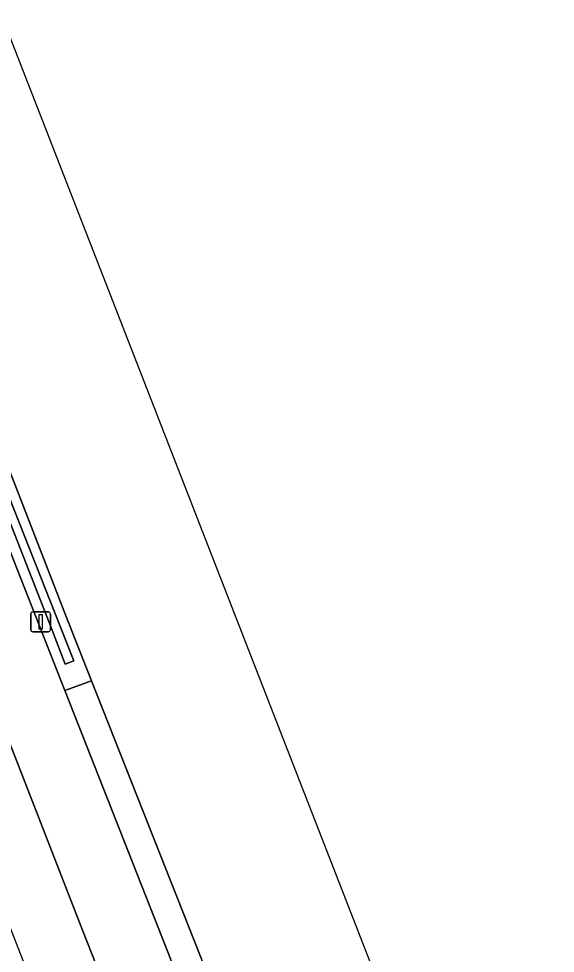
# Model space of a CAD drawing. Extents: x 160675 to 161153, y 383241 to 383714.
# Drawn here: x 161117.8 to 161144.84, y 383635.2 to 383682.24 of the extents above; entities that cross this region are included whole.
import ezdxf

# ---------------------------------------------------------------- set-up
doc = ezdxf.new("R2010")
doc.units = 0
for name, color, linetype in [('IMGEO_Berm_gesloten', 7, 'Continuous'), ('IMGEO_Fietspad_open', 7, 'Continuous'), ('IMGEO_Lichtmast', 7, 'Continuous'), ('IMGEO_Muur', 7, 'Continuous'), ('IMGEO_Pand_overbouw', 7, 'Continuous'), ('IMGEO_Rijbaan_lokaal_gesloten', 7, 'Continuous'), ('IMGEO_Verkeerseiland_open', 7, 'Continuous'), ('IMGEO_Voetpad_open', 7, 'Continuous')]:
    doc.layers.add(name, color=color, linetype=linetype)

msp = doc.modelspace()

# ---------------------------------------------------------------- linework, layer by layer
at = {"layer": 'IMGEO_Berm_gesloten'}
msp.add_lwpolyline([(161121.468, 383648.922), (161120.114, 383648.424), (161129.555, 383624.486), (161130.661, 383625.681), (161127.779, 383632.959)], close=True, dxfattribs=at)
at = {"layer": 'IMGEO_Fietspad_open'}
for points in [[(161129.555, 383624.486), (161120.114, 383648.424), (161114.555, 383662.518)], [(161112.251, 383658.839), (161116.417, 383648.151), (161121.016, 383636.367), (161123.772, 383629.391), (161124.553, 383627.388), (161129.89, 383613.554), (161130.958, 383610.786), (161134.852, 383600.694)]]:
    msp.add_lwpolyline(points, dxfattribs=at)
at = {"layer": 'IMGEO_Lichtmast'}
for p, q in [((161118.503, 383652.386), (161119.293, 383652.386)), ((161119.293, 383652.386), (161118.503, 383652.386)), ((161118.403, 383651.486), (161118.403, 383652.286)), ((161118.403, 383652.286), (161118.403, 383651.486)), ((161119.393, 383652.286), (161119.393, 383651.486)), ((161119.393, 383651.486), (161119.393, 383652.286)), ((161119.293, 383651.386), (161118.503, 383651.386)), ((161118.503, 383651.386), (161119.293, 383651.386))]:
    msp.add_line(p, q, dxfattribs=at)
msp.add_lwpolyline([(161118.823, 383652.261), (161118.973, 383652.261), (161118.973, 383651.511), (161118.823, 383651.511), (161118.823, 383652.261)], dxfattribs=at)
for centre, start, end in [((161118.503, 383652.286), 90, 180), ((161118.503, 383652.286), 90, 180), ((161119.293, 383652.286), 0, 90), ((161119.293, 383652.286), 360, 90), ((161118.503, 383651.486), 180, 270), ((161118.503, 383651.486), 180, 270), ((161119.293, 383651.486), 270, 0), ((161119.293, 383651.486), 270, 0)]:
    msp.add_arc(centre, 0.1, start, end, dxfattribs=at)
at = {"layer": 'IMGEO_Muur'}
msp.add_lwpolyline([(161113.775, 383675.508), (161111.583, 383681.078), (161111.104, 383682.245), (161110.868, 383682.188), (161110.589, 383682.158), (161110.911, 383681.515), (161111.116, 383681.03), (161113.349, 383675.386), (161115.096, 383662.622), (161119.488, 383651.466), (161120.137, 383649.752), (161120.575, 383649.918), (161119.9, 383651.622), (161115.471, 383662.794)], close=True, dxfattribs=at)
at = {"layer": 'IMGEO_Pand_overbouw'}
msp.add_lwpolyline([(161104.33, 383589.715), (161130.783, 383592.297), (161134.466, 383592.657), (161133.637, 383594.78), (161132.48, 383597.748), (161128.903, 383606.916), (161128.029, 383609.158), (161126.944, 383611.937), (161106.542, 383664.234), (161103.793, 383671.281), (161093.399, 383670.221), (161093.128, 383670.1), (161093.866, 383662.93), (161104.111, 383663.984), (161109.653, 383649.767), (161124.848, 383610.787), (161125.936, 383607.995), (161127.441, 383604.134), (161127.701, 383603.071), (161127.726, 383601.955), (161126.246, 383601.922)], dxfattribs=at)
at = {"layer": 'IMGEO_Rijbaan_lokaal_gesloten'}
for points in [[(161144.838, 383610.851), (161117.027, 383682.179), (161111.913, 383681.625), (161112.098, 383681.153), (161113.792, 383676.822), (161114.217, 383675.667), (161115.354, 383667.436), (161115.917, 383663.833)], [(161116.385, 383661.887), (161120.125, 383652.32), (161121.468, 383648.922), (161127.779, 383632.959), (161130.661, 383625.681), (161134.469, 383616.066), (161134.768, 383615.31), (161135.539, 383613.332), (161136.862, 383609.936), (161139.208, 383603.621)]]:
    msp.add_lwpolyline(points, dxfattribs=at)
at = {"layer": 'IMGEO_Verkeerseiland_open'}
for points in [[(161115.471, 383662.794), (161119.9, 383651.622), (161120.575, 383649.918), (161120.137, 383649.752), (161119.488, 383651.466), (161115.096, 383662.622)], [(161114.555, 383662.518), (161120.114, 383648.424), (161121.468, 383648.922), (161120.125, 383652.32), (161116.385, 383661.887)]]:
    msp.add_lwpolyline(points, dxfattribs=at)
at = {"layer": 'IMGEO_Voetpad_open'}
msp.add_lwpolyline([(161134.852, 383600.694), (161130.958, 383610.786), (161129.89, 383613.554), (161124.553, 383627.388), (161123.772, 383629.391), (161121.016, 383636.367), (161116.417, 383648.151)], dxfattribs=at)

doc.saveas('drawing.dxf')
